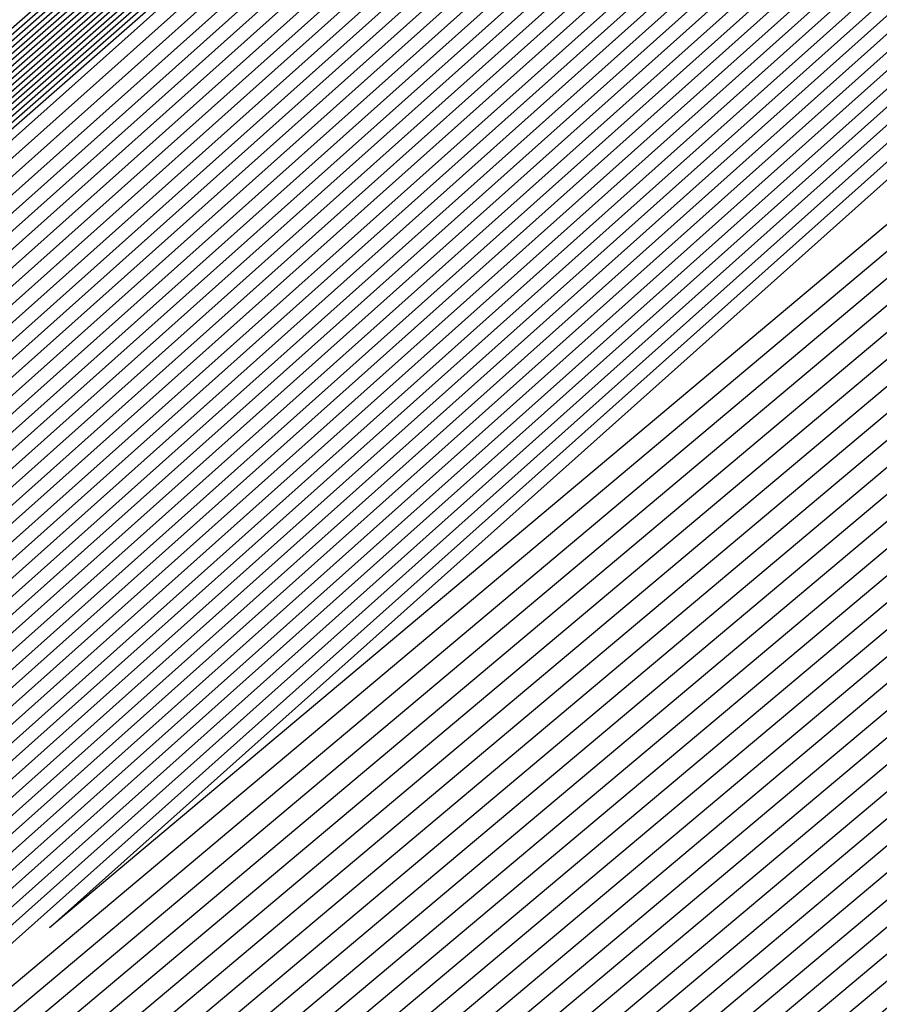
# Model space of a CAD drawing. Extents: x 3249832 to 3255657, y 13789405 to 13793316.
# Tile 793 of 1056: x 3253208.722 to 3253208.856, y 13791257.616 to 13791257.77. Entities that reach past the tile are written whole.
import ezdxf

# ---------------------------------------------------------------- set-up
doc = ezdxf.new("R2010")
doc.units = 0
doc.header["$LTSCALE"] = 100
doc.header["$MEASUREMENT"] = 0
for name, color, linetype in [('GRATIO_03231_CON', 1, 'CONTINUOUS'), ('GRATIO_0323_ICON', 1, 'CONTINUOUS'), ('TARGETS_EAST', 7, 'CONTINUOUS')]:
    doc.layers.add(name, color=color, linetype=linetype)

# ---------------------------------------------------------------- blocks, each defined once
blk = doc.blocks.new('Gratio_032316_contours')
at = {"layer": 'GRATIO_03231_CON', "color": 5, "linetype": 'Continuous', "flags": 128}
for points in [[(3253200.44879, 13791250.41166), (3253206.81069, 13791256.09404), (3253220.91924, 13791268.4666), (3253235.04803, 13791280.81634), (3253243.18618, 13791287.92368), (3253246.18492, 13791290.54255), (3253246.611, 13791290.92029), (3253246.78637, 13791291.09029), (3253248.05384, 13791292.23007), (3253251.51143, 13791295.3032), (3253257.71035, 13791300.78818), (3253265.01464, 13791307.22329), (3253271.24153, 13791312.66173), (3253274.96742, 13791315.8338), (3253277.80537, 13791318.17811), (3253282.12763, 13791321.81036), (3253289.48383, 13791328.11518), (3253298.13324, 13791335.55292)], [(3253200.5823, 13791250.52806), (3253206.92586, 13791256.19405), (3253220.99372, 13791268.53092), (3253235.08176, 13791280.84504), (3253243.19647, 13791287.93185), (3253246.18666, 13791290.54307), (3253246.61171, 13791290.9195), (3253246.77966, 13791291.08219), (3253247.99304, 13791292.17328), (3253251.303, 13791295.11519), (3253257.23724, 13791300.36597), (3253264.22964, 13791306.52631), (3253270.19065, 13791311.73254), (3253273.77263, 13791314.78231), (3253276.59564, 13791317.11859), (3253281.0217, 13791320.84562), (3253288.57991, 13791327.3283), (3253297.46775, 13791334.97385)], [(3253200.71581, 13791250.64445), (3253207.04102, 13791256.29406), (3253221.06819, 13791268.59524), (3253235.1155, 13791280.87374), (3253243.20676, 13791287.94002), (3253246.18839, 13791290.5436), (3253246.61242, 13791290.9187), (3253246.77296, 13791291.07408), (3253247.93224, 13791292.11649), (3253251.09457, 13791294.92718), (3253256.76412, 13791299.94376), (3253263.44465, 13791305.82933), (3253269.13978, 13791310.80334), (3253272.57784, 13791313.73083), (3253275.38591, 13791316.05906), (3253279.91577, 13791319.88089), (3253287.67598, 13791326.54142), (3253296.80226, 13791334.39477)], [(3253200.84932, 13791250.76085), (3253207.15618, 13791256.39406), (3253221.14266, 13791268.65956), (3253235.14923, 13791280.90243), (3253243.21706, 13791287.9482), (3253246.19012, 13791290.54412), (3253246.61314, 13791290.9179), (3253246.76625, 13791291.06598), (3253247.87144, 13791292.0597), (3253250.88614, 13791294.73917), (3253256.29101, 13791299.52155), (3253262.65965, 13791305.13235), (3253268.0889, 13791309.87415), (3253271.38305, 13791312.67934), (3253274.17618, 13791314.99954), (3253278.80984, 13791318.91616), (3253286.77206, 13791325.75454), (3253296.13677, 13791333.81569)], [(3253201.11633, 13791250.99365), (3253207.3865, 13791256.59408), (3253221.29161, 13791268.78821), (3253235.2167, 13791280.95983), (3253243.23764, 13791287.96455), (3253246.19359, 13791290.54517), (3253246.61456, 13791290.91631), (3253246.75284, 13791291.04977), (3253247.74984, 13791291.94612), (3253250.46928, 13791294.36315), (3253255.34478, 13791298.67713), (3253261.08965, 13791303.73839), (3253265.98715, 13791308.01576), (3253268.99347, 13791310.57637), (3253271.75672, 13791312.8805), (3253276.59798, 13791316.9867), (3253284.9642, 13791324.18078), (3253294.80578, 13791332.65754)], [(3253201.24984, 13791251.11004), (3253207.50166, 13791256.69409), (3253221.36608, 13791268.85253), (3253235.25044, 13791280.98852), (3253243.24793, 13791287.97272), (3253246.19533, 13791290.5457), (3253246.61528, 13791290.91552), (3253246.74613, 13791291.04167), (3253247.68904, 13791291.88933), (3253250.26085, 13791294.17514), (3253254.87166, 13791298.25492), (3253260.30466, 13791303.04141), (3253264.93627, 13791307.08657), (3253267.79868, 13791309.52489), (3253270.54699, 13791311.82097), (3253275.49205, 13791316.02196), (3253284.06028, 13791323.3939), (3253294.14029, 13791332.07846)], [(3253201.38335, 13791251.22644), (3253207.61682, 13791256.7941), (3253221.44056, 13791268.91685), (3253235.28417, 13791281.01722), (3253243.25822, 13791287.9809), (3253246.19706, 13791290.54622), (3253246.61599, 13791290.91472), (3253246.73943, 13791291.03356), (3253247.62824, 13791291.83254), (3253250.05242, 13791293.98713), (3253254.39855, 13791297.83271), (3253259.51966, 13791302.34443), (3253263.88539, 13791306.15737), (3253266.60389, 13791308.4734), (3253269.33726, 13791310.76145), (3253274.38613, 13791315.05723), (3253283.15635, 13791322.60702), (3253293.4748, 13791331.49938)], [(3253201.51686, 13791251.34284), (3253207.73198, 13791256.8941), (3253221.51503, 13791268.98117), (3253235.31791, 13791281.04592), (3253243.26852, 13791287.98907), (3253246.1988, 13791290.54675), (3253246.6167, 13791290.91393), (3253246.73272, 13791291.02546), (3253247.56744, 13791291.77576), (3253249.84399, 13791293.79912), (3253253.92543, 13791297.41049), (3253258.73466, 13791301.64744), (3253262.83452, 13791305.22818), (3253265.4091, 13791307.42192), (3253268.12753, 13791309.70193), (3253273.2802, 13791314.0925), (3253282.25242, 13791321.82014), (3253292.80931, 13791330.9203), (3253301.81088, 13791338.63068)], [(3253201.78387, 13791251.57563), (3253207.9623, 13791257.09412), (3253221.66398, 13791269.10982), (3253235.38538, 13791281.10331), (3253243.2891, 13791288.00542), (3253246.20227, 13791290.5478), (3253246.61813, 13791290.91233), (3253246.71931, 13791291.00925), (3253247.44584, 13791291.66218), (3253249.42713, 13791293.4231), (3253252.9792, 13791296.56607), (3253257.16467, 13791300.25348), (3253260.73276, 13791303.36979), (3253263.01952, 13791305.31895), (3253265.70807, 13791307.58288), (3253271.06834, 13791312.16303), (3253280.44457, 13791320.24638), (3253291.47832, 13791329.76215), (3253300.88547, 13791337.82513)], [(3253201.91738, 13791251.69203), (3253208.07746, 13791257.19413), (3253221.73845, 13791269.17414), (3253235.41911, 13791281.13201), (3253243.29939, 13791288.01359), (3253246.204, 13791290.54832), (3253246.61884, 13791290.91154), (3253246.71261, 13791291.00114), (3253247.38504, 13791291.60539), (3253249.2187, 13791293.23509), (3253252.50609, 13791296.14386), (3253256.37967, 13791299.5565), (3253259.68189, 13791302.44059), (3253261.82473, 13791304.26746), (3253264.49834, 13791306.52336), (3253269.96241, 13791311.1983), (3253279.54064, 13791319.4595), (3253290.81283, 13791329.18307), (3253300.42277, 13791337.42236)], [(3253202.05089, 13791251.80842), (3253208.19262, 13791257.29414), (3253221.81293, 13791269.23846), (3253235.45285, 13791281.16071), (3253243.30968, 13791288.02177), (3253246.20573, 13791290.54885), (3253246.61956, 13791290.91074), (3253246.7059, 13791290.99304), (3253247.32424, 13791291.5486), (3253249.01027, 13791293.04708), (3253252.03297, 13791295.72165), (3253255.59467, 13791298.85952), (3253258.63101, 13791301.5114), (3253260.62994, 13791303.21597), (3253263.28861, 13791305.46384), (3253268.85648, 13791310.23357), (3253278.63672, 13791318.67262), (3253290.14734, 13791328.60399), (3253299.96006, 13791337.01958)], [(3253222.18973, 13791268.9562), (3253208.47101, 13791257.20698), (3253202.18439, 13791251.92482), (3253202.18439, 13791251.92482), (3253208.30778, 13791257.39414), (3253221.8874, 13791269.30278)], [(3253222.33685, 13791269.08692), (3253208.70035, 13791257.40813), (3253202.45141, 13791252.15761), (3253202.45141, 13791252.15761), (3253208.5381, 13791257.59416), (3253222.03635, 13791269.43142)], [(3253222.41042, 13791269.15229), (3253208.81502, 13791257.50869), (3253202.58492, 13791252.27401), (3253202.58492, 13791252.27401), (3253208.65326, 13791257.69417), (3253222.11082, 13791269.49575)], [(3253222.48398, 13791269.21765), (3253208.92969, 13791257.60926), (3253202.71843, 13791252.39041), (3253202.71843, 13791252.39041), (3253208.76842, 13791257.79418), (3253222.18529, 13791269.56007)], [(3253222.55754, 13791269.28301), (3253209.04436, 13791257.70983), (3253202.85194, 13791252.50681), (3253202.85193, 13791252.50681), (3253208.88358, 13791257.89419), (3253222.25977, 13791269.62439)], [(3253222.70467, 13791269.41374), (3253209.2737, 13791257.91097), (3253203.11895, 13791252.7396), (3253203.11895, 13791252.7396), (3253209.1139, 13791258.0942), (3253222.40871, 13791269.75304)], [(3253222.77823, 13791269.4791), (3253209.38837, 13791258.01154), (3253203.25246, 13791252.856), (3253203.25246, 13791252.856), (3253209.22906, 13791258.19421), (3253222.48319, 13791269.81736)], [(3253222.8518, 13791269.54447), (3253209.50304, 13791258.11211), (3253203.38597, 13791252.97239), (3253203.38597, 13791252.97239), (3253209.34422, 13791258.29422), (3253222.55766, 13791269.88168)], [(3253222.92536, 13791269.60983), (3253209.61771, 13791258.21268), (3253203.51947, 13791253.08879), (3253203.51947, 13791253.08879), (3253209.45938, 13791258.39423), (3253222.63214, 13791269.946)], [(3253294.55593, 13791331.78482), (3253282.65133, 13791321.30274), (3253268.6032, 13791309.01445), (3253256.6338, 13791298.60027), (3253249.91373, 13791292.81609), (3253247.40711, 13791290.71997), (3253247.02638, 13791290.44557), (3253246.62867, 13791290.09727), (3253243.8498, 13791287.66252), (3253236.27025, 13791281.09954), (3253223.07249, 13791269.74056), (3253209.84706, 13791258.41382), (3253203.78649, 13791253.32159), (3253203.78649, 13791253.32159), (3253209.68971, 13791258.59423), (3253222.78114, 13791270.07458), (3253235.89161, 13791281.53353), (3253243.79641, 13791288.43297), (3253249.04881, 13791292.99861), (3253256.14655, 13791299.14707), (3253268.13516, 13791309.52901), (3253282.25127, 13791321.73092), (3253294.2793, 13791332.07331)], [(3253294.30341, 13791331.56698), (3253282.46184, 13791321.1404), (3253268.48808, 13791308.91717), (3253256.58203, 13791298.55815), (3253249.89752, 13791292.80461), (3253247.40414, 13791290.71961), (3253247.02543, 13791290.44664), (3253246.629, 13791290.09938), (3253243.85878, 13791287.67218), (3253236.30279, 13791281.1296), (3253223.14605, 13791269.80592), (3253209.96173, 13791258.51439), (3253203.92, 13791253.43798), (3253203.92, 13791253.43798), (3253209.80487, 13791258.69424), (3253222.85565, 13791270.13885), (3253235.92547, 13791281.56208), (3253243.80512, 13791288.43921), (3253249.03601, 13791292.98573), (3253256.09723, 13791299.1022), (3253268.02248, 13791309.42905), (3253282.06389, 13791321.56632), (3253294.02824, 13791331.85395)], [(3253294.05089, 13791331.34915), (3253282.27235, 13791320.97806), (3253268.37296, 13791308.8199), (3253256.53026, 13791298.51602), (3253249.8813, 13791292.79314), (3253247.40117, 13791290.71925), (3253247.02448, 13791290.44772), (3253246.62933, 13791290.10149), (3253243.86776, 13791287.68184), (3253236.33533, 13791281.15966), (3253223.21961, 13791269.87129), (3253210.0764, 13791258.61496), (3253204.05351, 13791253.55438), (3253204.05351, 13791253.55438), (3253209.92004, 13791258.79424), (3253222.93017, 13791270.20313), (3253235.95934, 13791281.59062), (3253243.81382, 13791288.44544), (3253249.02321, 13791292.97286), (3253256.04791, 13791299.05733), (3253267.90979, 13791309.32909), (3253281.87651, 13791321.40172), (3253293.77719, 13791331.63458)], [(3253293.79837, 13791331.13131), (3253282.08285, 13791320.81572), (3253268.25784, 13791308.72262), (3253256.47849, 13791298.4739), (3253249.86508, 13791292.78166), (3253247.39821, 13791290.71889), (3253247.02354, 13791290.4488), (3253246.62966, 13791290.1036), (3253243.87675, 13791287.6915), (3253236.36787, 13791281.18972), (3253223.29318, 13791269.93665), (3253210.19107, 13791258.71553), (3253204.18702, 13791253.67078), (3253204.18701, 13791253.67078), (3253210.0352, 13791258.89424), (3253223.00468, 13791270.26741), (3253235.9932, 13791281.61917), (3253243.82253, 13791288.45167), (3253249.01041, 13791292.95999), (3253255.9986, 13791299.01245), (3253267.79711, 13791309.22914), (3253281.68913, 13791321.23712), (3253293.52613, 13791331.41522)], [(3253281.70387, 13791320.49104), (3253268.02759, 13791308.52807), (3253256.37495, 13791298.38965), (3253249.83265, 13791292.75871), (3253247.39227, 13791290.71816), (3253247.02165, 13791290.45095), (3253246.63032, 13791290.10782), (3253243.89471, 13791287.71083), (3253236.43295, 13791281.24983), (3253223.4403, 13791270.06738), (3253210.42041, 13791258.91666), (3253204.45403, 13791253.90357), (3253204.45403, 13791253.90357), (3253210.2655, 13791259.09429), (3253223.15342, 13791270.39627), (3253236.05998, 13791281.67732), (3253243.49467, 13791288.16911), (3253246.23629, 13791290.55891), (3253246.63094, 13791290.89792), (3253246.97688, 13791291.19282), (3253249.38096, 13791293.27243), (3253255.90221, 13791298.92109), (3253267.57241, 13791309.02875), (3253281.31446, 13791320.90786)], [(3253281.51437, 13791320.3287), (3253267.91246, 13791308.4308), (3253256.32319, 13791298.34753), (3253249.81643, 13791292.74723), (3253247.38931, 13791290.7178), (3253247.0207, 13791290.45203), (3253246.63065, 13791290.10993), (3253243.90369, 13791287.72049), (3253236.4655, 13791281.27989), (3253223.51387, 13791270.13274), (3253210.53508, 13791259.01723), (3253204.58754, 13791254.01997), (3253204.58754, 13791254.01997), (3253210.38066, 13791259.1943), (3253223.22789, 13791270.4606), (3253236.0937, 13791281.70603), (3253243.50493, 13791288.17732), (3253246.23793, 13791290.55953), (3253246.63143, 13791290.89735), (3253246.97568, 13791291.19044), (3253249.36691, 13791293.25849), (3253255.85289, 13791298.87622), (3253267.45972, 13791308.92879), (3253281.12708, 13791320.74326)], [(3253281.32488, 13791320.16636), (3253267.79734, 13791308.33352), (3253256.27142, 13791298.30541), (3253249.80022, 13791292.73576), (3253247.38634, 13791290.71744), (3253247.01976, 13791290.4531), (3253246.63098, 13791290.11204), (3253243.91267, 13791287.73015), (3253236.49804, 13791281.30995), (3253223.58743, 13791270.1981), (3253210.64975, 13791259.1178), (3253204.72105, 13791254.13636), (3253204.72105, 13791254.13637), (3253210.49582, 13791259.2943), (3253223.30236, 13791270.52492), (3253236.12742, 13791281.73474), (3253243.51518, 13791288.18552), (3253246.23956, 13791290.56015), (3253246.63193, 13791290.89678), (3253246.97448, 13791291.18805), (3253249.35287, 13791293.24455), (3253255.80356, 13791298.83135), (3253267.34704, 13791308.82884), (3253280.9397, 13791320.57865)], [(3253281.13539, 13791320.00402), (3253267.68222, 13791308.23625), (3253256.21965, 13791298.26328), (3253249.784, 13791292.72428), (3253247.38337, 13791290.71708), (3253247.01881, 13791290.45418), (3253246.63131, 13791290.11416), (3253243.92165, 13791287.73981), (3253236.53058, 13791281.34001), (3253223.66099, 13791270.26347), (3253210.76442, 13791259.21837), (3253204.85455, 13791254.25276), (3253204.85455, 13791254.25276), (3253210.61098, 13791259.39431), (3253223.37683, 13791270.58925), (3253236.16114, 13791281.76345), (3253243.52543, 13791288.19373), (3253246.2412, 13791290.56077), (3253246.63242, 13791290.89621), (3253246.97329, 13791291.18567), (3253249.33882, 13791293.23061), (3253255.75424, 13791298.78648), (3253267.23435, 13791308.72888), (3253280.75231, 13791320.41405)], [(3253267.45197, 13791308.0417), (3253256.11611, 13791298.17904), (3253249.75157, 13791292.70133), (3253247.37744, 13791290.71635), (3253247.01692, 13791290.45633), (3253246.63197, 13791290.11838), (3253243.93961, 13791287.75913), (3253236.59567, 13791281.40012), (3253223.80812, 13791270.3942), (3253210.99376, 13791259.41951), (3253205.12157, 13791254.48556), (3253205.12157, 13791254.48556), (3253210.84129, 13791259.59433), (3253223.52577, 13791270.7179), (3253236.22858, 13791281.82086), (3253243.54593, 13791288.21014), (3253246.24446, 13791290.562), (3253246.6334, 13791290.89508), (3253246.97089, 13791291.1809), (3253249.31072, 13791293.20273), (3253255.65559, 13791298.69674), (3253267.00898, 13791308.52897)], [(3253267.33685, 13791307.94442), (3253256.06434, 13791298.13691), (3253249.73535, 13791292.68985), (3253247.37447, 13791290.71599), (3253247.01598, 13791290.45741), (3253246.6323, 13791290.12049), (3253243.9486, 13791287.76879), (3253236.62821, 13791281.43018), (3253223.88168, 13791270.45956), (3253211.10843, 13791259.52008), (3253205.25508, 13791254.60195), (3253205.25508, 13791254.60195), (3253210.95645, 13791259.69434), (3253223.60023, 13791270.78223), (3253236.2623, 13791281.84957), (3253243.55619, 13791288.21834), (3253246.2461, 13791290.56262), (3253246.63389, 13791290.89451), (3253246.96969, 13791291.17852), (3253249.29667, 13791293.18879), (3253255.60626, 13791298.65187), (3253266.8963, 13791308.42902)], [(3253267.22172, 13791307.84715), (3253256.01257, 13791298.09479), (3253249.71913, 13791292.67838), (3253247.37151, 13791290.71563), (3253247.01503, 13791290.45848), (3253246.63263, 13791290.1226), (3253243.95758, 13791287.77846), (3253236.66075, 13791281.46024), (3253223.95525, 13791270.52492), (3253211.2231, 13791259.62065), (3253205.38858, 13791254.71835), (3253205.38859, 13791254.71835), (3253211.07161, 13791259.79435), (3253223.6747, 13791270.84655), (3253236.29602, 13791281.87828), (3253243.56644, 13791288.22655), (3253246.24773, 13791290.56324), (3253246.63439, 13791290.89394), (3253246.9685, 13791291.17613), (3253249.28262, 13791293.17485), (3253255.55694, 13791298.607), (3253266.78361, 13791308.32906)], [(3253267.1066, 13791307.74987), (3253255.96081, 13791298.05266), (3253249.70292, 13791292.6669), (3253247.36854, 13791290.71526), (3253247.01409, 13791290.45956), (3253246.63296, 13791290.12471), (3253243.96656, 13791287.78812), (3253236.69329, 13791281.49029), (3253224.02881, 13791270.59029), (3253211.33777, 13791259.72122), (3253205.52209, 13791254.83475), (3253205.52209, 13791254.83475), (3253211.18677, 13791259.89435), (3253223.74917, 13791270.91088), (3253236.32974, 13791281.90699), (3253243.57669, 13791288.23475), (3253246.24937, 13791290.56386), (3253246.63488, 13791290.89337), (3253246.9673, 13791291.17375), (3253249.26858, 13791293.16091), (3253255.50762, 13791298.56213), (3253266.67093, 13791308.22911)], [(3253266.87636, 13791307.55532), (3253255.85727, 13791297.96842), (3253249.67048, 13791292.64395), (3253247.36261, 13791290.71454), (3253247.01219, 13791290.46171), (3253246.63362, 13791290.12893), (3253243.98452, 13791287.80744), (3253236.75838, 13791281.55041), (3253224.17594, 13791270.72101), (3253211.56711, 13791259.92236), (3253205.78911, 13791255.06754), (3253205.78911, 13791255.06754), (3253211.41709, 13791260.09437), (3253223.89811, 13791271.03953), (3253236.39717, 13791281.9644), (3253243.59719, 13791288.25117), (3253246.25263, 13791290.56509), (3253246.63586, 13791290.89224), (3253246.96491, 13791291.16898), (3253249.24048, 13791293.13303), (3253255.40897, 13791298.4724), (3253266.44556, 13791308.0292)], [(3253266.76123, 13791307.45805), (3253255.8055, 13791297.92629), (3253249.65427, 13791292.63247), (3253247.35964, 13791290.71418), (3253247.01125, 13791290.46279), (3253246.63395, 13791290.13104), (3253243.9935, 13791287.8171), (3253236.79092, 13791281.58047), (3253224.2495, 13791270.78638), (3253211.68179, 13791260.02293), (3253205.92262, 13791255.18394), (3253205.92262, 13791255.18394), (3253211.53225, 13791260.19438), (3253223.97258, 13791271.10386), (3253236.43089, 13791281.99311), (3253243.60744, 13791288.25937), (3253246.25427, 13791290.56571), (3253246.63635, 13791290.89167), (3253246.96371, 13791291.1666), (3253249.22643, 13791293.11909), (3253255.35964, 13791298.42753), (3253266.33287, 13791307.92924)], [(3253266.64611, 13791307.36077), (3253255.75373, 13791297.88417), (3253249.63805, 13791292.621), (3253247.35667, 13791290.71382), (3253247.0103, 13791290.46387), (3253246.63428, 13791290.13316), (3253244.00248, 13791287.82676), (3253236.82346, 13791281.61053), (3253224.32306, 13791270.85174), (3253211.79646, 13791260.1235), (3253206.05613, 13791255.30034), (3253206.05613, 13791255.30033), (3253211.64741, 13791260.29439), (3253224.04705, 13791271.16818), (3253236.46461, 13791282.02182), (3253243.6177, 13791288.26758), (3253246.2559, 13791290.56633), (3253246.63684, 13791290.8911), (3253246.96251, 13791291.16422), (3253249.21238, 13791293.10515), (3253255.31032, 13791298.38266), (3253266.22019, 13791307.82929)], [(3253266.53099, 13791307.2635), (3253255.70196, 13791297.84205), (3253249.62183, 13791292.60952), (3253247.35371, 13791290.71345), (3253247.00936, 13791290.46494), (3253246.63461, 13791290.13527), (3253244.01147, 13791287.83642), (3253236.856, 13791281.64058), (3253224.39663, 13791270.9171), (3253211.91113, 13791260.22407), (3253206.18963, 13791255.41673), (3253206.18963, 13791255.41673), (3253211.76257, 13791260.3944), (3253224.12152, 13791271.23251), (3253236.49833, 13791282.05053), (3253243.62795, 13791288.27578), (3253246.25754, 13791290.56695), (3253246.63734, 13791290.89054), (3253246.96131, 13791291.16183), (3253249.19833, 13791293.09121), (3253255.26099, 13791298.33779), (3253266.1075, 13791307.72933)], [(3253266.30074, 13791307.06895), (3253255.59843, 13791297.7578), (3253249.5894, 13791292.58657), (3253247.34778, 13791290.71273), (3253247.00747, 13791290.4671), (3253246.63526, 13791290.13949), (3253244.02943, 13791287.85574), (3253236.92109, 13791281.7007), (3253224.54375, 13791271.04783), (3253212.14047, 13791260.42521), (3253206.45665, 13791255.64953), (3253206.45665, 13791255.64953), (3253211.99289, 13791260.59441), (3253224.27046, 13791271.36115), (3253236.56577, 13791282.10794), (3253243.64845, 13791288.29219), (3253246.2608, 13791290.56818), (3253246.63832, 13791290.8894), (3253246.95892, 13791291.15707), (3253249.17024, 13791293.06333), (3253255.16235, 13791298.24805), (3253265.88213, 13791307.52942)], [(3253266.18562, 13791306.97167), (3253255.54666, 13791297.71567), (3253249.57318, 13791292.57509), (3253247.34481, 13791290.71237), (3253247.00652, 13791290.46817), (3253246.63559, 13791290.1416), (3253244.03841, 13791287.86541), (3253236.95363, 13791281.73076), (3253224.61732, 13791271.1132), (3253212.25514, 13791260.52577), (3253206.59016, 13791255.76592), (3253206.59016, 13791255.76592), (3253212.10805, 13791260.69442), (3253224.34492, 13791271.42548), (3253236.59949, 13791282.13665), (3253243.6587, 13791288.3004), (3253246.26244, 13791290.5688), (3253246.63881, 13791290.88883), (3253246.95772, 13791291.15468), (3253249.15619, 13791293.04939), (3253255.11302, 13791298.20318), (3253265.76944, 13791307.42947)], [(3253266.07049, 13791306.8744), (3253255.49489, 13791297.67355), (3253249.55697, 13791292.56362), (3253247.34184, 13791290.712), (3253247.00558, 13791290.46925), (3253246.63592, 13791290.14371), (3253244.04739, 13791287.87507), (3253236.98617, 13791281.76081), (3253224.69088, 13791271.17856), (3253212.36981, 13791260.62634), (3253206.72366, 13791255.88232), (3253206.72367, 13791255.88232), (3253212.22321, 13791260.79443), (3253224.41939, 13791271.4898), (3253236.63321, 13791282.16536), (3253243.66895, 13791288.30861), (3253246.26407, 13791290.56942), (3253246.6393, 13791290.88827), (3253246.95652, 13791291.1523), (3253249.14214, 13791293.03545), (3253255.0637, 13791298.15831), (3253265.65676, 13791307.32951)], [(3253265.95537, 13791306.77712), (3253255.44312, 13791297.63143), (3253249.54075, 13791292.55214), (3253247.33888, 13791290.71164), (3253247.00463, 13791290.47032), (3253246.63625, 13791290.14582), (3253244.05637, 13791287.88473), (3253237.01871, 13791281.79087), (3253224.76444, 13791271.24392), (3253212.48448, 13791260.72691), (3253206.85717, 13791255.99872), (3253206.85717, 13791255.99872), (3253212.33837, 13791260.89444), (3253224.49386, 13791271.55413), (3253236.66693, 13791282.19407), (3253243.67921, 13791288.31681), (3253246.26571, 13791290.57004), (3253246.6398, 13791290.8877), (3253246.95533, 13791291.14992), (3253249.12809, 13791293.02151), (3253255.01437, 13791298.11344), (3253265.54407, 13791307.22956)], [(3253265.72512, 13791306.58257), (3253255.33958, 13791297.54718), (3253249.50832, 13791292.52919), (3253247.33294, 13791290.71092), (3253247.00274, 13791290.47248), (3253246.63691, 13791290.15005), (3253244.07433, 13791287.90405), (3253237.0838, 13791281.85099), (3253224.91157, 13791271.37465), (3253212.71382, 13791260.92805), (3253207.12419, 13791256.23151), (3253207.12419, 13791256.23151), (3253212.56869, 13791261.09446), (3253224.6428, 13791271.68278), (3253236.73437, 13791282.25148), (3253243.69971, 13791288.33322), (3253246.26897, 13791290.57127), (3253246.64078, 13791290.88656), (3253246.95293, 13791291.14515), (3253249.1, 13791292.99362), (3253254.91572, 13791298.02371), (3253265.3187, 13791307.02965)], [(3253265.61, 13791306.4853), (3253255.28781, 13791297.50506), (3253249.4921, 13791292.51771), (3253247.32998, 13791290.71056), (3253247.0018, 13791290.47355), (3253246.63724, 13791290.15216), (3253244.08331, 13791287.91371), (3253237.11634, 13791281.88104), (3253224.98513, 13791271.44001), (3253212.82849, 13791261.02862), (3253207.2577, 13791256.34791), (3253207.2577, 13791256.34791), (3253212.68385, 13791261.19447), (3253224.71727, 13791271.7471), (3253236.76809, 13791282.28019), (3253243.70996, 13791288.34143), (3253246.27061, 13791290.57189), (3253246.64127, 13791290.88599), (3253246.95174, 13791291.14277), (3253249.08595, 13791292.97968), (3253254.8664, 13791297.97884), (3253265.20602, 13791306.92969)], [(3253265.49488, 13791306.38803), (3253255.23605, 13791297.46293), (3253249.47588, 13791292.50624), (3253247.32701, 13791290.71019), (3253247.00085, 13791290.47463), (3253246.63757, 13791290.15427), (3253244.0923, 13791287.92337), (3253237.14888, 13791281.9111), (3253225.0587, 13791271.50538), (3253212.94316, 13791261.12919), (3253207.39121, 13791256.46431), (3253207.39121, 13791256.46431), (3253212.79901, 13791261.29448), (3253224.79174, 13791271.81143), (3253236.80181, 13791282.3089), (3253243.72021, 13791288.34963), (3253246.27224, 13791290.57251), (3253246.64176, 13791290.88543), (3253246.95054, 13791291.14038), (3253249.0719, 13791292.96574), (3253254.81708, 13791297.93397), (3253265.09333, 13791306.82974)], [(3253265.37976, 13791306.29075), (3253255.18428, 13791297.42081), (3253249.45967, 13791292.49476), (3253247.32404, 13791290.70983), (3253246.9999, 13791290.47571), (3253246.6379, 13791290.15638), (3253244.10128, 13791287.93303), (3253237.18142, 13791281.94116), (3253225.13226, 13791271.57074), (3253213.05783, 13791261.22976), (3253207.52471, 13791256.5807), (3253207.52471, 13791256.5807), (3253212.91417, 13791261.39448), (3253224.86621, 13791271.87575), (3253236.83553, 13791282.33761), (3253243.73047, 13791288.35784), (3253246.27388, 13791290.57313), (3253246.64226, 13791290.88486), (3253246.94934, 13791291.138), (3253249.05785, 13791292.9518), (3253254.76775, 13791297.8891), (3253264.98065, 13791306.72978)], [(3253265.14951, 13791306.0962), (3253255.08074, 13791297.33656), (3253249.42723, 13791292.47181), (3253247.31811, 13791290.70911), (3253246.99801, 13791290.47786), (3253246.63856, 13791290.1606), (3253244.11924, 13791287.95236), (3253237.24651, 13791282.00127), (3253225.27938, 13791271.70147), (3253213.28717, 13791261.4309), (3253207.79173, 13791256.8135), (3253207.79173, 13791256.8135), (3253213.14449, 13791261.5945), (3253225.01515, 13791272.0044), (3253236.90297, 13791282.39502), (3253243.75097, 13791288.37425), (3253246.27714, 13791290.57436), (3253246.64324, 13791290.88372), (3253246.94695, 13791291.13323), (3253249.02975, 13791292.92392), (3253254.6691, 13791297.79936), (3253264.75528, 13791306.52987)], [(3253265.03439, 13791305.99892), (3253255.02897, 13791297.29444), (3253249.41102, 13791292.46033), (3253247.31514, 13791290.70874), (3253246.99707, 13791290.47894), (3253246.63889, 13791290.16271), (3253244.12822, 13791287.96202), (3253237.27905, 13791282.03133), (3253225.35295, 13791271.76683), (3253213.40184, 13791261.53147), (3253207.92524, 13791256.92989), (3253207.92524, 13791256.92989), (3253213.25965, 13791261.69451), (3253225.08961, 13791272.06873), (3253236.93669, 13791282.42373), (3253243.76122, 13791288.38246), (3253246.27878, 13791290.57498), (3253246.64373, 13791290.88316), (3253246.94575, 13791291.13085), (3253249.01571, 13791292.90998), (3253254.61978, 13791297.75449), (3253264.64259, 13791306.42992)], [(3253264.91926, 13791305.90165), (3253254.9772, 13791297.25231), (3253249.3948, 13791292.44886), (3253247.31218, 13791290.70838), (3253246.99612, 13791290.48001), (3253246.63922, 13791290.16482), (3253244.1372, 13791287.97168), (3253237.31159, 13791282.06139), (3253225.42651, 13791271.83219), (3253213.51651, 13791261.63204), (3253208.05874, 13791257.04629), (3253208.05875, 13791257.04629), (3253213.37481, 13791261.79452), (3253225.16408, 13791272.13306), (3253236.97041, 13791282.45244), (3253243.77147, 13791288.39066), (3253246.28041, 13791290.5756), (3253246.64422, 13791290.88259), (3253246.94455, 13791291.12847), (3253249.00166, 13791292.89604), (3253254.57046, 13791297.70962), (3253264.52991, 13791306.32996)], [(3253264.80414, 13791305.80438), (3253254.92543, 13791297.21019), (3253249.37858, 13791292.43738), (3253247.30921, 13791290.70802), (3253246.99518, 13791290.48109), (3253246.63955, 13791290.16693), (3253244.14618, 13791287.98134), (3253237.34413, 13791282.09145), (3253225.50007, 13791271.89756), (3253213.63118, 13791261.73261), (3253208.19225, 13791257.16269), (3253208.19225, 13791257.16269), (3253213.48997, 13791261.89453), (3253225.23855, 13791272.19738), (3253237.00413, 13791282.48115), (3253243.78172, 13791288.39887), (3253246.28205, 13791290.57622), (3253246.64472, 13791290.88202), (3253246.94335, 13791291.12608), (3253248.98761, 13791292.8821), (3253254.52113, 13791297.66475), (3253264.41722, 13791306.23001)], [(3253264.57389, 13791305.60983), (3253254.8219, 13791297.12594), (3253249.34615, 13791292.41443), (3253247.30328, 13791290.7073), (3253246.99329, 13791290.48324), (3253246.64021, 13791290.17116), (3253244.16415, 13791288.00066), (3253237.40922, 13791282.15156), (3253225.6472, 13791272.02829), (3253213.86052, 13791261.93375), (3253208.45927, 13791257.39548), (3253208.45927, 13791257.39548), (3253213.72028, 13791262.09454), (3253225.38749, 13791272.32603), (3253237.07157, 13791282.53856), (3253243.80223, 13791288.41528), (3253246.28532, 13791290.57745), (3253246.6457, 13791290.88089), (3253246.94096, 13791291.12132), (3253248.95951, 13791292.85422), (3253254.42248, 13791297.57502), (3253264.19185, 13791306.0301)], [(3253264.45877, 13791305.51255), (3253254.77013, 13791297.08382), (3253249.32993, 13791292.40295), (3253247.30031, 13791290.70693), (3253246.99234, 13791290.48432), (3253246.64054, 13791290.17327), (3253244.17313, 13791288.01032), (3253237.44176, 13791282.18162), (3253225.72077, 13791272.09365), (3253213.97519, 13791262.03431), (3253208.59278, 13791257.51188), (3253208.59278, 13791257.51188), (3253213.83545, 13791262.19455), (3253225.46196, 13791272.39036), (3253237.10529, 13791282.56727), (3253243.81248, 13791288.42348), (3253246.28695, 13791290.57807), (3253246.64619, 13791290.88032), (3253246.93976, 13791291.11893), (3253248.94547, 13791292.84028), (3253254.37316, 13791297.53015), (3253264.07917, 13791305.93015)], [(3253264.34365, 13791305.41528), (3253254.71836, 13791297.0417), (3253249.31372, 13791292.39148), (3253247.29734, 13791290.70657), (3253246.9914, 13791290.48539), (3253246.64087, 13791290.17538), (3253244.18211, 13791288.01998), (3253237.4743, 13791282.21168), (3253225.79433, 13791272.15901), (3253214.08986, 13791262.13489), (3253208.72629, 13791257.62828), (3253208.72628, 13791257.62828), (3253213.9506, 13791262.29456), (3253225.53643, 13791272.45468), (3253237.13901, 13791282.59598), (3253243.82273, 13791288.43169), (3253246.28858, 13791290.57869), (3253246.64668, 13791290.87975), (3253246.93857, 13791291.11655), (3253248.93142, 13791292.82634), (3253254.32383, 13791297.48528), (3253263.96648, 13791305.83019)]]:
    blk.add_lwpolyline(points, dxfattribs=at)
at = {"layer": 'GRATIO_0323_ICON', "color": 7, "linetype": 'Continuous', "flags": 128}
for points in [[(3253200.98282, 13791250.87725), (3253207.27134, 13791256.49407), (3253221.21714, 13791268.72389), (3253235.18297, 13791280.93113), (3253243.22735, 13791287.95637), (3253246.19186, 13791290.54465), (3253246.61385, 13791290.91711), (3253246.75955, 13791291.05787), (3253247.81064, 13791292.00291), (3253250.67771, 13791294.55116), (3253255.81789, 13791299.09934), (3253261.87465, 13791304.43537), (3253267.03802, 13791308.94496), (3253270.18826, 13791311.62786), (3253272.96645, 13791313.94002), (3253277.70391, 13791317.95143), (3253285.86813, 13791324.96766), (3253295.47128, 13791333.23661)], [(3253201.65036, 13791251.45923), (3253207.84714, 13791256.99411), (3253221.5895, 13791269.04549), (3253235.35164, 13791281.07462), (3253243.27881, 13791287.99724), (3253246.20053, 13791290.54727), (3253246.61742, 13791290.91313), (3253246.72602, 13791291.01735), (3253247.50664, 13791291.71897), (3253249.63556, 13791293.61111), (3253253.45232, 13791296.98828), (3253257.94966, 13791300.95046), (3253261.78364, 13791304.29898), (3253264.21431, 13791306.37043), (3253266.9178, 13791308.64241), (3253272.17427, 13791313.12777), (3253281.3485, 13791321.03326), (3253292.14381, 13791330.34122), (3253301.34818, 13791338.22791)], [(3253222.26329, 13791269.02156), (3253208.58568, 13791257.30755), (3253202.3179, 13791252.04122), (3253202.3179, 13791252.04122), (3253208.42294, 13791257.49415), (3253221.96187, 13791269.36711)], [(3253222.63111, 13791269.34838), (3253209.15903, 13791257.8104), (3253202.98544, 13791252.6232), (3253202.98544, 13791252.6232), (3253208.99874, 13791257.99419), (3253222.33424, 13791269.68871)], [(3253294.80845, 13791332.00265), (3253282.84083, 13791321.46507), (3253268.71833, 13791309.11172), (3253256.68557, 13791298.6424), (3253249.92995, 13791292.82756), (3253247.41007, 13791290.72034), (3253247.02732, 13791290.44449), (3253246.62834, 13791290.09516), (3253243.84082, 13791287.65286), (3253236.2377, 13791281.06949), (3253222.99892, 13791269.67519), (3253209.73238, 13791258.31325), (3253203.65298, 13791253.20519), (3253203.65298, 13791253.20519), (3253209.57454, 13791258.49423), (3253222.70663, 13791270.0103), (3253235.85774, 13791281.50498), (3253243.7877, 13791288.42674), (3253249.0616, 13791293.01148), (3253256.19586, 13791299.19195), (3253268.24784, 13791309.62896), (3253282.43865, 13791321.89552), (3253294.53035, 13791332.29267)], [(3253281.89336, 13791320.65338), (3253268.14271, 13791308.62535), (3253256.42672, 13791298.43178), (3253249.84887, 13791292.77018), (3253247.39524, 13791290.71852), (3253247.02259, 13791290.44987), (3253246.62999, 13791290.10571), (3253243.88573, 13791287.70117), (3253236.40041, 13791281.21978), (3253223.36674, 13791270.00201), (3253210.30574, 13791258.8161), (3253204.32052, 13791253.78717), (3253204.32052, 13791253.78717), (3253210.15034, 13791258.99428), (3253223.07895, 13791270.33195), (3253236.02626, 13791281.64861), (3253243.48442, 13791288.1609), (3253246.23466, 13791290.5583), (3253246.63045, 13791290.89848), (3253246.97808, 13791291.1952), (3253249.39501, 13791293.28637), (3253255.95153, 13791298.96595), (3253267.68509, 13791309.1287), (3253281.50184, 13791321.07246)], [(3253280.94589, 13791319.84168), (3253267.5671, 13791308.13897), (3253256.16788, 13791298.22116), (3253249.76778, 13791292.7128), (3253247.38041, 13791290.71671), (3253247.01787, 13791290.45526), (3253246.63164, 13791290.11627), (3253243.93063, 13791287.74947), (3253236.56312, 13791281.37006), (3253223.73456, 13791270.32883), (3253210.87909, 13791259.31894), (3253204.98806, 13791254.36916), (3253204.98806, 13791254.36916), (3253210.72614, 13791259.49432), (3253223.4513, 13791270.65358), (3253236.19486, 13791281.79216), (3253243.53568, 13791288.20193), (3253246.24283, 13791290.56139), (3253246.63291, 13791290.89565), (3253246.97209, 13791291.18328), (3253249.32477, 13791293.21667), (3253255.70491, 13791298.74161), (3253267.12167, 13791308.62893), (3253280.56493, 13791320.24945)], [(3253266.99148, 13791307.6526), (3253255.90904, 13791298.01054), (3253249.6867, 13791292.65542), (3253247.36557, 13791290.7149), (3253247.01314, 13791290.46064), (3253246.63329, 13791290.12682), (3253243.97554, 13791287.79778), (3253236.72583, 13791281.52035), (3253224.10237, 13791270.65565), (3253211.45244, 13791259.82179), (3253205.6556, 13791254.95114), (3253205.6556, 13791254.95114), (3253211.30193, 13791259.99436), (3253223.82364, 13791270.9752), (3253236.36345, 13791281.93569), (3253243.58694, 13791288.24296), (3253246.251, 13791290.56448), (3253246.63537, 13791290.89281), (3253246.9661, 13791291.17137), (3253249.25453, 13791293.14697), (3253255.45829, 13791298.51727), (3253266.55824, 13791308.12915)], [(3253266.41586, 13791307.16622), (3253255.65019, 13791297.79992), (3253249.60562, 13791292.59805), (3253247.35074, 13791290.71309), (3253247.00841, 13791290.46602), (3253246.63494, 13791290.13738), (3253244.02045, 13791287.84608), (3253236.88854, 13791281.67064), (3253224.47019, 13791270.98247), (3253212.0258, 13791260.32464), (3253206.32314, 13791255.53313), (3253206.32314, 13791255.53313), (3253211.87773, 13791260.49441), (3253224.19599, 13791271.29683), (3253236.53205, 13791282.07923), (3253243.6382, 13791288.28399), (3253246.25917, 13791290.56757), (3253246.63783, 13791290.88997), (3253246.96012, 13791291.15945), (3253249.18429, 13791293.07727), (3253255.21167, 13791298.29292), (3253265.99481, 13791307.62938)], [(3253265.84025, 13791306.67985), (3253255.39135, 13791297.5893), (3253249.52453, 13791292.54067), (3253247.33591, 13791290.71128), (3253247.00369, 13791290.4714), (3253246.63658, 13791290.14793), (3253244.06535, 13791287.89439), (3253237.05125, 13791281.82093), (3253224.83801, 13791271.30929), (3253212.59915, 13791260.82748), (3253206.99068, 13791256.11511), (3253206.99068, 13791256.11512), (3253212.45353, 13791260.99445), (3253224.56833, 13791271.61845), (3253236.70065, 13791282.22277), (3253243.68946, 13791288.32502), (3253246.26734, 13791290.57065), (3253246.64029, 13791290.88713), (3253246.95413, 13791291.14753), (3253249.11404, 13791293.00756), (3253254.96505, 13791298.06857), (3253265.43139, 13791307.1296)], [(3253265.26463, 13791306.19348), (3253255.13251, 13791297.37869), (3253249.44345, 13791292.48329), (3253247.32108, 13791290.70947), (3253246.99896, 13791290.47678), (3253246.63823, 13791290.15849), (3253244.11026, 13791287.9427), (3253237.21396, 13791281.97122), (3253225.20582, 13791271.6361), (3253213.1725, 13791261.33033), (3253207.65822, 13791256.6971), (3253207.65822, 13791256.6971), (3253213.02933, 13791261.49449), (3253224.94068, 13791271.94008), (3253236.86925, 13791282.36631), (3253243.74072, 13791288.36604), (3253246.27551, 13791290.57374), (3253246.64275, 13791290.88429), (3253246.94814, 13791291.13562), (3253249.0438, 13791292.93786), (3253254.71843, 13791297.84423), (3253264.86796, 13791306.62983)], [(3253264.68902, 13791305.7071), (3253254.87367, 13791297.16807), (3253249.36237, 13791292.42591), (3253247.30624, 13791290.70766), (3253246.99423, 13791290.48216), (3253246.63988, 13791290.16905), (3253244.15517, 13791287.991), (3253237.37667, 13791282.12151), (3253225.57364, 13791271.96292), (3253213.74585, 13791261.83318), (3253208.32576, 13791257.27908), (3253208.32576, 13791257.27908), (3253213.60512, 13791261.99453), (3253225.31302, 13791272.26171), (3253237.03785, 13791282.50985), (3253243.79198, 13791288.40707), (3253246.28368, 13791290.57683), (3253246.64521, 13791290.88145), (3253246.94216, 13791291.1237), (3253248.97356, 13791292.86816), (3253254.47181, 13791297.61988), (3253264.30454, 13791306.13006)]]:
    blk.add_lwpolyline(points, dxfattribs=at)

msp = doc.modelspace()

# ---------------------------------------------------------------- block references
at = {"layer": 'TARGETS_EAST'}
msp.add_blockref('Gratio_032316_contours', (0, 0), dxfattribs=at)

doc.saveas('drawing.dxf')
